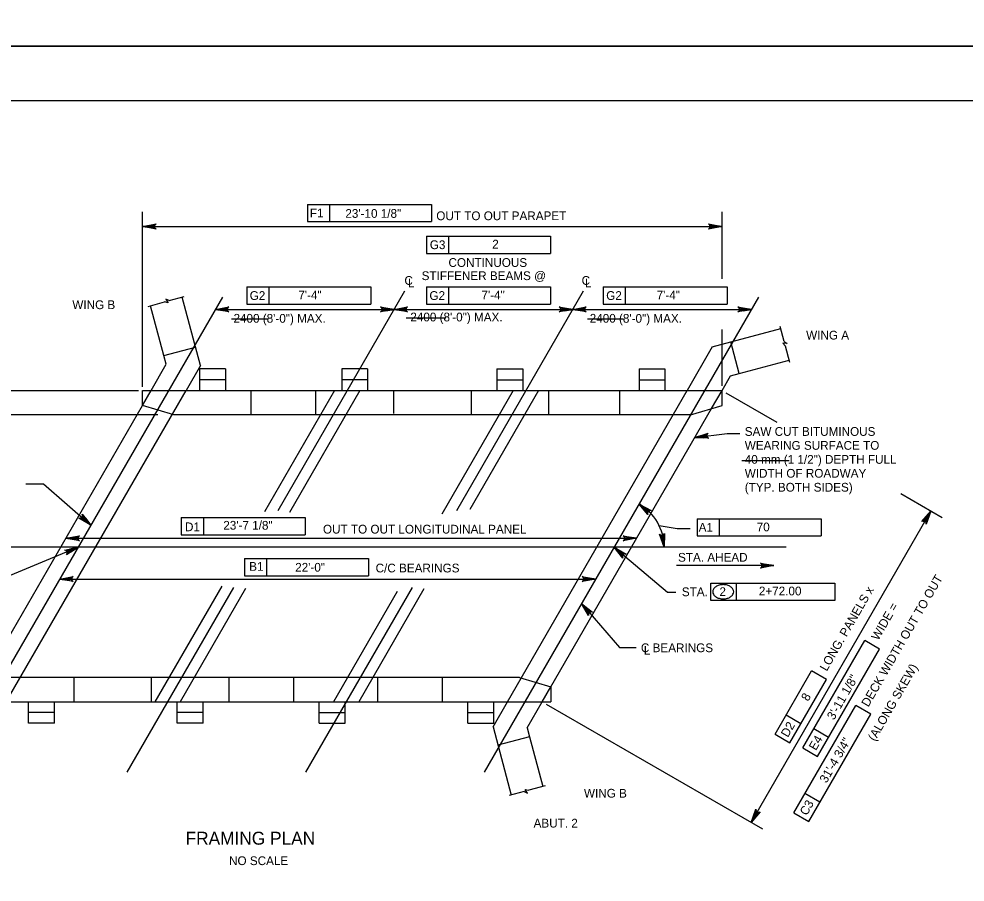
# Model space of a CAD drawing. Extents: x 179 to 454, y -271 to 54.
# Drawn here: x 250.53 to 263.51, y -99.46 to -87.62 of the extents above; entities that cross this region are included whole.
import ezdxf

# ---------------------------------------------------------------- set-up
doc = ezdxf.new("R2010")
doc.units = 0
for name, color, linetype in [('Level 1', 7, 'Continuous'), ('Level 2', 7, 'Continuous'), ('Level 3', 7, 'Continuous'), ('Level 4', 7, 'Continuous'), ('Level 41', 7, 'Continuous'), ('Level 63', 7, 'Continuous')]:
    doc.layers.add(name, color=color, linetype=linetype)

msp = doc.modelspace()

# ---------------------------------------------------------------- linework, layer by layer
at = {"layer": 'Level 1'}
msp.add_lwpolyline([(245.497, -109.25), (276.997, -109.25), (276.997, -88.75), (245.497, -88.75)], close=True, dxfattribs=at)
at = {"layer": 'Level 2'}
for p, q in [((253.023, -92.379), (252.772, -91.442)), ((252.523, -92.241), (252.34, -91.558)), ((260.043, -92.123), (260.981, -91.872)), ((260.413, -92.487), (260.297, -92.055)), ((252.523, -92.241), (252.955, -92.125)), ((252.555, -92.362), (252.523, -92.241)), ((260.043, -92.123), (259.698, -92.721)), ((252.348, -92.721), (252.555, -92.362)), ((253.023, -92.379), (252.826, -92.721)), ((260.413, -92.487), (261.096, -92.304)), ((253.012, -92.426), (253.012, -92.721)), ((253.367, -92.426), (253.012, -92.426)), ((253.367, -92.426), (253.367, -92.721)), ((254.961, -92.426), (254.961, -92.721)), ((255.315, -92.426), (254.961, -92.426)), ((255.315, -92.426), (255.315, -92.721)), ((257.089, -92.426), (257.089, -92.721)), ((257.089, -92.426), (257.443, -92.426)), ((257.443, -92.426), (257.443, -92.721)), ((259.038, -92.426), (259.038, -92.721)), ((259.038, -92.426), (259.392, -92.426)), ((259.392, -92.426), (259.392, -92.721)), ((260.292, -92.519), (260.413, -92.487)), ((260.176, -92.721), (260.292, -92.519)), ((250.361, -96.99), (252.826, -92.721)), ((252.229, -92.721), (260.176, -92.721)), ((252.229, -92.928), (252.229, -92.721)), ((252.229, -92.928), (252.348, -92.721)), ((257.233, -96.99), (259.698, -92.721)), ((260.032, -92.97), (260.176, -92.721)), ((260.176, -92.928), (260.176, -92.721)), ((250.027, -96.742), (252.229, -92.928)), ((252.658, -93.053), (252.229, -92.928)), ((257.83, -96.784), (260.032, -92.97)), ((259.746, -93.053), (260.176, -92.928)), ((259.746, -93.053), (252.658, -93.053)), ((257.401, -96.658), (250.313, -96.658)), ((257.401, -96.658), (257.83, -96.784)), ((257.711, -96.99), (257.83, -96.784)), ((257.83, -96.784), (257.83, -96.99)), ((249.883, -96.99), (257.83, -96.99)), ((250.667, -97.285), (250.667, -96.99)), ((251.021, -97.285), (251.021, -96.99)), ((252.705, -97.285), (252.705, -96.99)), ((253.059, -97.285), (253.059, -96.99)), ((254.654, -97.285), (254.654, -96.99)), ((255.009, -97.285), (255.009, -96.99)), ((256.692, -97.285), (256.692, -96.99)), ((257.036, -97.332), (257.233, -96.99)), ((257.047, -97.285), (257.047, -96.99)), ((257.503, -97.349), (257.711, -96.99)), ((251.021, -97.285), (250.667, -97.285)), ((253.059, -97.285), (252.705, -97.285)), ((254.654, -97.285), (255.009, -97.285)), ((256.692, -97.285), (257.047, -97.285)), ((257.036, -97.332), (257.287, -98.269)), ((257.503, -97.349), (257.536, -97.47)), ((257.536, -97.47), (257.104, -97.586)), ((257.536, -97.47), (257.719, -98.153))]:
    msp.add_line(p, q, dxfattribs=at)
at = {"layer": 'Level 3'}
for p, q in [((252.597, -91.489), (252.549, -91.468)), ((252.549, -91.468), (252.582, -91.518)), ((252.597, -91.489), (252.802, -91.434)), ((252.307, -91.567), (252.531, -91.507)), ((252.582, -91.518), (252.531, -91.507)), ((261.027, -92.047), (260.972, -91.842)), ((261.069, -92.078), (261.01, -92.074)), ((261.01, -92.074), (261.045, -92.113)), ((261.027, -92.047), (261.069, -92.078)), ((261.105, -92.337), (261.045, -92.113)), ((253.367, -92.573), (253.012, -92.573)), ((255.315, -92.573), (254.961, -92.573)), ((257.089, -92.573), (257.443, -92.573)), ((259.038, -92.573), (259.392, -92.573)), ((253.721, -93.053), (253.721, -92.721)), ((254.864, -92.721), (253.902, -94.387)), ((255.21, -92.721), (254.244, -94.394)), ((254.607, -93.053), (254.607, -92.721)), ((255.671, -92.721), (255.671, -93.038)), ((257.314, -92.721), (256.334, -94.418)), ((257.66, -92.721), (256.718, -94.352)), ((256.734, -92.721), (256.734, -93.053)), ((257.798, -92.721), (257.798, -93.053)), ((258.772, -92.721), (258.772, -93.053)), ((253.315, -95.403), (252.399, -96.99)), ((253.642, -95.437), (252.745, -96.99)), ((255.721, -95.479), (254.849, -96.99)), ((256.089, -95.443), (255.195, -96.99)), ((251.287, -96.658), (251.287, -96.99)), ((252.35, -96.658), (252.35, -96.99)), ((253.414, -96.658), (253.414, -96.99)), ((254.3, -96.658), (254.3, -96.99)), ((255.452, -96.658), (255.452, -96.99)), ((256.338, -96.658), (256.338, -96.99)), ((251.021, -97.138), (250.667, -97.138)), ((253.059, -97.138), (252.705, -97.138)), ((254.654, -97.138), (255.009, -97.138)), ((256.692, -97.138), (257.047, -97.138)), ((257.477, -98.193), (257.528, -98.204)), ((257.51, -98.243), (257.477, -98.193)), ((257.752, -98.144), (257.528, -98.204)), ((257.462, -98.222), (257.257, -98.277)), ((257.462, -98.222), (257.51, -98.243))]:
    msp.add_line(p, q, dxfattribs=at)
at = {"layer": 'Level 4'}
for p, q in [((254.491, -90.169), (256.192, -90.169)), ((254.491, -90.169), (254.491, -90.405)), ((254.793, -90.169), (254.793, -90.405)), ((256.192, -90.169), (256.192, -90.405)), ((252.229, -92.672), (252.229, -90.273)), ((260.176, -91.191), (260.176, -90.273)), ((254.491, -90.405), (256.192, -90.405)), ((252.229, -90.472), (260.176, -90.472)), ((256.123, -90.604), (257.824, -90.604)), ((256.123, -90.604), (256.123, -90.84)), ((256.425, -90.604), (256.425, -90.84)), ((257.824, -90.604), (257.824, -90.84)), ((256.123, -90.84), (257.824, -90.84)), ((253.658, -91.301), (255.359, -91.301)), ((253.658, -91.301), (253.658, -91.537)), ((253.96, -91.301), (253.96, -91.537)), ((255.359, -91.301), (255.359, -91.537)), ((256.123, -91.301), (257.824, -91.301)), ((256.123, -91.301), (256.123, -91.537)), ((256.425, -91.301), (256.425, -91.537)), ((257.824, -91.301), (257.824, -91.537)), ((258.547, -91.301), (260.247, -91.301)), ((258.547, -91.301), (258.547, -91.537)), ((258.849, -91.301), (258.849, -91.537)), ((260.247, -91.301), (260.247, -91.537)), ((253.326, -91.44), (249.565, -97.954)), ((255.823, -91.36), (254.083, -94.373)), ((258.273, -91.36), (256.533, -94.373)), ((260.676, -91.44), (256.916, -97.954)), ((253.658, -91.537), (255.359, -91.537)), ((256.123, -91.537), (257.824, -91.537)), ((258.547, -91.537), (260.247, -91.537)), ((253.229, -91.609), (255.679, -91.609)), ((255.679, -91.609), (258.129, -91.609)), ((258.129, -91.609), (258.129, -91.609)), ((258.129, -91.609), (260.579, -91.609)), ((260.176, -92.657), (260.176, -91.886)), ((252.176, -92.727), (245.969, -92.727)), ((260.23, -92.752), (260.928, -93.156)), ((252.44, -93.053), (247.539, -93.053)), ((259.804, -93.364), (260.245, -93.311)), ((260.245, -93.311), (260.421, -93.311)), ((250.628, -94.002), (250.873, -94.002)), ((250.873, -94.002), (251.522, -94.566)), ((262.627, -94.136), (263.196, -94.465)), ((260.575, -98.644), (263.04, -94.375)), ((252.761, -94.464), (254.462, -94.464)), ((252.761, -94.464), (252.761, -94.7)), ((253.064, -94.464), (253.064, -94.7)), ((254.462, -94.464), (254.462, -94.7)), ((259.313, -94.572), (259.559, -94.614)), ((259.836, -94.479), (261.537, -94.479)), ((259.836, -94.479), (259.836, -94.715)), ((260.138, -94.479), (260.138, -94.715)), ((261.537, -94.479), (261.537, -94.715)), ((252.761, -94.7), (254.462, -94.7)), ((259.559, -94.614), (259.738, -94.614)), ((259.836, -94.715), (261.537, -94.715)), ((251.178, -94.748), (259.005, -94.748)), ((261.058, -94.872), (249.367, -94.872)), ((251.345, -94.872), (250.246, -95.325)), ((258.695, -94.872), (259.429, -95.486)), ((253.627, -95.025), (255.328, -95.025)), ((253.627, -95.025), (253.627, -95.261)), ((253.93, -95.025), (253.93, -95.261)), ((255.328, -95.025), (255.328, -95.261)), ((260.888, -95.122), (259.553, -95.122)), ((251.094, -95.307), (258.444, -95.307)), ((253.627, -95.261), (255.328, -95.261)), ((260.023, -95.599), (260.023, -95.363)), ((260.023, -95.363), (261.724, -95.363)), ((260.373, -95.599), (260.373, -95.363)), ((261.724, -95.363), (261.724, -95.599)), ((253.477, -95.422), (252.016, -97.954)), ((255.927, -95.422), (254.465, -97.954)), ((259.429, -95.486), (259.543, -95.486)), ((261.724, -95.599), (260.023, -95.599)), ((258.25, -95.644), (258.771, -96.247)), ((258.771, -96.247), (259.001, -96.247)), ((261.283, -97.623), (262.133, -96.15)), ((261.487, -97.742), (262.337, -96.269)), ((262.337, -96.269), (262.133, -96.15)), ((260.904, -97.435), (261.404, -96.567)), ((261.609, -96.686), (261.404, -96.567)), ((261.108, -97.553), (261.609, -96.686)), ((257.765, -97.021), (260.731, -98.734)), ((261.16, -98.512), (262.011, -97.039)), ((262.215, -97.158), (262.011, -97.039)), ((261.259, -97.291), (261.055, -97.173)), ((261.365, -98.63), (262.215, -97.158)), ((260.904, -97.435), (261.108, -97.553)), ((261.638, -97.48), (261.434, -97.361)), ((261.283, -97.623), (261.487, -97.742)), ((261.516, -98.369), (261.311, -98.25)), ((261.16, -98.512), (261.365, -98.63))]:
    msp.add_line(p, q, dxfattribs=at)
for points in [[(252.229, -90.472), (252.415, -90.437), (252.401, -90.447), (252.393, -90.46), (252.391, -90.472), (252.393, -90.485), (252.401, -90.497), (252.415, -90.507), (252.229, -90.472), (252.401, -90.497), (252.393, -90.485), (252.229, -90.472), (252.391, -90.472), (252.393, -90.46), (252.229, -90.472), (252.401, -90.447)], [(260.176, -90.472), (259.989, -90.507), (260.003, -90.497), (260.011, -90.485), (260.013, -90.472), (260.011, -90.46), (260.003, -90.447), (259.989, -90.437), (260.176, -90.472), (260.003, -90.447), (260.011, -90.46), (260.176, -90.472), (260.013, -90.472), (260.011, -90.485), (260.176, -90.472), (260.003, -90.497)], [(253.229, -91.609), (253.415, -91.574), (253.401, -91.584), (253.393, -91.597), (253.391, -91.609), (253.393, -91.622), (253.401, -91.634), (253.415, -91.644), (253.229, -91.609), (253.401, -91.634), (253.393, -91.622), (253.229, -91.609), (253.391, -91.609), (253.393, -91.597), (253.229, -91.609), (253.401, -91.584)], [(255.679, -91.609), (255.492, -91.644), (255.507, -91.634), (255.514, -91.622), (255.516, -91.609), (255.514, -91.597), (255.507, -91.584), (255.492, -91.574), (255.679, -91.609), (255.507, -91.584), (255.514, -91.597), (255.679, -91.609), (255.516, -91.609), (255.514, -91.622), (255.679, -91.609), (255.507, -91.634)], [(255.679, -91.609), (255.865, -91.574), (255.851, -91.584), (255.843, -91.597), (255.841, -91.609), (255.843, -91.622), (255.851, -91.634), (255.865, -91.644), (255.679, -91.609), (255.851, -91.634), (255.843, -91.622), (255.679, -91.609), (255.841, -91.609), (255.843, -91.597), (255.679, -91.609), (255.851, -91.584)], [(258.129, -91.609), (257.942, -91.644), (257.957, -91.634), (257.964, -91.622), (257.966, -91.609), (257.964, -91.597), (257.957, -91.584), (257.942, -91.574), (258.129, -91.609), (257.957, -91.584), (257.964, -91.597), (258.129, -91.609), (257.966, -91.609), (257.964, -91.622), (258.129, -91.609), (257.957, -91.634)], [(258.129, -91.609), (258.315, -91.574), (258.301, -91.584), (258.293, -91.597), (258.291, -91.609), (258.293, -91.622), (258.301, -91.634), (258.315, -91.644), (258.129, -91.609), (258.301, -91.634), (258.293, -91.622), (258.129, -91.609), (258.291, -91.609), (258.293, -91.597), (258.129, -91.609), (258.301, -91.584)], [(260.579, -91.609), (260.392, -91.644), (260.407, -91.634), (260.414, -91.622), (260.416, -91.609), (260.414, -91.597), (260.407, -91.584), (260.392, -91.574), (260.579, -91.609), (260.407, -91.584), (260.414, -91.597), (260.579, -91.609), (260.416, -91.609), (260.414, -91.622), (260.579, -91.609), (260.407, -91.634)], [(259.804, -93.364), (259.985, -93.307), (259.972, -93.319), (259.966, -93.332), (259.966, -93.345), (259.969, -93.357), (259.978, -93.368), (259.994, -93.377), (259.804, -93.364), (259.978, -93.368), (259.969, -93.357), (259.804, -93.364), (259.966, -93.345), (259.966, -93.332), (259.804, -93.364), (259.972, -93.319)], [(259.039, -94.278), (259.205, -94.369), (259.188, -94.367), (259.174, -94.372), (259.164, -94.38), (259.158, -94.391), (259.156, -94.406), (259.161, -94.423), (259.039, -94.278), (259.156, -94.406), (259.158, -94.391), (259.039, -94.278), (259.164, -94.38), (259.174, -94.372), (259.039, -94.278), (259.188, -94.367)], [(251.522, -94.566), (251.358, -94.47), (251.376, -94.472), (251.389, -94.467), (251.399, -94.459), (251.406, -94.448), (251.408, -94.434), (251.404, -94.417), (251.522, -94.566), (251.408, -94.434), (251.406, -94.448), (251.522, -94.566), (251.399, -94.459), (251.389, -94.467), (251.522, -94.566), (251.376, -94.472)], [(263.04, -94.375), (262.977, -94.554), (262.976, -94.536), (262.969, -94.524), (262.959, -94.516), (262.947, -94.511), (262.933, -94.511), (262.917, -94.519), (263.04, -94.375), (262.933, -94.511), (262.947, -94.511), (263.04, -94.375), (262.959, -94.516), (262.969, -94.524), (263.04, -94.375), (262.976, -94.536)], [(251.178, -94.748), (251.364, -94.713), (251.35, -94.723), (251.343, -94.735), (251.341, -94.748), (251.343, -94.76), (251.35, -94.773), (251.364, -94.783), (251.178, -94.748), (251.35, -94.773), (251.343, -94.76), (251.178, -94.748), (251.341, -94.748), (251.343, -94.735), (251.178, -94.748), (251.35, -94.723)], [(259.005, -94.748), (258.819, -94.783), (258.833, -94.773), (258.841, -94.76), (258.843, -94.748), (258.841, -94.735), (258.833, -94.723), (258.819, -94.713), (259.005, -94.748), (258.833, -94.723), (258.841, -94.735), (259.005, -94.748), (258.843, -94.748), (258.841, -94.76), (259.005, -94.748), (258.833, -94.773)], [(259.382, -94.872), (259.318, -94.693), (259.33, -94.706), (259.344, -94.711), (259.356, -94.711), (259.368, -94.707), (259.38, -94.698), (259.387, -94.682), (259.382, -94.872), (259.38, -94.698), (259.368, -94.707), (259.382, -94.872), (259.356, -94.711), (259.344, -94.711), (259.382, -94.872), (259.33, -94.706)], [(251.345, -94.872), (251.186, -94.976), (251.195, -94.961), (251.197, -94.947), (251.195, -94.934), (251.188, -94.923), (251.176, -94.915), (251.159, -94.911), (251.345, -94.872), (251.176, -94.915), (251.188, -94.923), (251.345, -94.872), (251.195, -94.934), (251.197, -94.947), (251.345, -94.872), (251.195, -94.961)], [(258.695, -94.872), (258.86, -94.965), (258.843, -94.963), (258.829, -94.968), (258.82, -94.977), (258.813, -94.987), (258.811, -95.002), (258.815, -95.019), (258.695, -94.872), (258.811, -95.002), (258.813, -94.987), (258.695, -94.872), (258.82, -94.977), (258.829, -94.968), (258.695, -94.872), (258.843, -94.963)], [(260.888, -95.122), (260.702, -95.157), (260.716, -95.147), (260.724, -95.135), (260.726, -95.122), (260.724, -95.109), (260.716, -95.097), (260.702, -95.087), (260.888, -95.122), (260.716, -95.097), (260.724, -95.109), (260.888, -95.122), (260.726, -95.122), (260.724, -95.135), (260.888, -95.122), (260.716, -95.147)], [(251.094, -95.307), (251.28, -95.272), (251.266, -95.282), (251.258, -95.295), (251.256, -95.307), (251.258, -95.32), (251.266, -95.332), (251.28, -95.342), (251.094, -95.307), (251.266, -95.332), (251.258, -95.32), (251.094, -95.307), (251.256, -95.307), (251.258, -95.295), (251.094, -95.307), (251.266, -95.282)], [(258.444, -95.307), (258.257, -95.342), (258.272, -95.332), (258.279, -95.32), (258.281, -95.307), (258.279, -95.295), (258.272, -95.282), (258.257, -95.272), (258.444, -95.307), (258.272, -95.282), (258.279, -95.295), (258.444, -95.307), (258.281, -95.307), (258.279, -95.32), (258.444, -95.307), (258.272, -95.332)], [(258.25, -95.644), (258.398, -95.762), (258.381, -95.757), (258.367, -95.76), (258.356, -95.766), (258.348, -95.776), (258.343, -95.79), (258.345, -95.807), (258.25, -95.644), (258.343, -95.79), (258.348, -95.776), (258.25, -95.644), (258.356, -95.766), (258.367, -95.76), (258.25, -95.644), (258.381, -95.757)], [(260.575, -98.644), (260.638, -98.465), (260.64, -98.483), (260.647, -98.495), (260.657, -98.503), (260.669, -98.508), (260.683, -98.507), (260.699, -98.5), (260.575, -98.644), (260.683, -98.507), (260.669, -98.508), (260.575, -98.644), (260.657, -98.503), (260.647, -98.495), (260.575, -98.644), (260.64, -98.483)]]:
    msp.add_lwpolyline(points, dxfattribs=at)
for points in [[(253.342, -91.59), (253.342, -91.628), (253.229, -91.609)], [(255.565, -91.59), (255.565, -91.628), (255.679, -91.609)], [(255.792, -91.59), (255.792, -91.628), (255.679, -91.609)], [(258.015, -91.59), (258.015, -91.628), (258.129, -91.609)], [(258.242, -91.59), (258.242, -91.628), (258.129, -91.609)], [(260.465, -91.59), (260.465, -91.628), (260.579, -91.609)], [(259.919, -93.369), (259.915, -93.332), (259.804, -93.364)], [(262.963, -94.469), (262.998, -94.489), (263.04, -94.375)], [(251.42, -94.503), (251.446, -94.473), (251.522, -94.566)], [(251.296, -94.728), (251.296, -94.767), (251.178, -94.748)], [(251.233, -94.898), (251.247, -94.933), (251.345, -94.872)], [(251.212, -95.287), (251.212, -95.327), (251.094, -95.307)], [(260.618, -98.53), (260.653, -98.55), (260.575, -98.644)]]:
    msp.add_lwpolyline(points, close=True, dxfattribs=at)
for centre, radius, start, end in [((258.695, -94.872), 0.687, 0.0029, 59.9982), ((260.116, -95.481), 0.067, 148.5507, 180), ((260.116, -95.481), 0.067, 180, 211.4493), ((260.153, -95.504), 0.11, 124.109, 148.5507), ((260.177, -95.539), 0.153, 105.6708, 124.109), ((260.193, -95.595), 0.211, 90, 105.6708), ((260.193, -95.595), 0.211, 74.3292, 90), ((260.208, -95.539), 0.153, 55.891, 74.3292), ((260.232, -95.504), 0.11, 31.4493, 55.891), ((260.269, -95.481), 0.067, 0, 31.4493), ((260.269, -95.481), 0.067, 328.5507, 0), ((260.153, -95.459), 0.11, 211.4493, 235.891), ((260.177, -95.424), 0.153, 235.891, 254.3292), ((260.193, -95.368), 0.211, 254.3292, 270), ((260.193, -95.368), 0.211, 270, 285.6708), ((260.208, -95.424), 0.153, 285.6708, 304.109), ((260.232, -95.459), 0.11, 304.109, 328.5507)]:
    msp.add_arc(centre, radius, start, end, dxfattribs=at)
at = {"layer": 'Level 41'}
for p, q in [((255.844, -91.725), (256.389, -91.725)), ((253.449, -91.738), (253.954, -91.738)), ((258.332, -91.738), (258.824, -91.738)), ((260.447, -93.68), (261.099, -93.68))]:
    msp.add_line(p, q, dxfattribs=at)
at = {"layer": 'Level 63'}
for points in [[(243.747, -88), (277.747, -88), (277.747, -66), (243.747, -66)], [(243.747, -110), (277.747, -110), (277.747, -88), (243.747, -88)]]:
    msp.add_lwpolyline(points, close=True, dxfattribs=at)

# ---------------------------------------------------------------- texts
at = {"layer": 'Level 4'}
for s, rotation, p in [('F1', 359.9382, (254.524, -90.347)), ('G3', 359.9382, (256.169, -90.782)), ('G2', 359.9382, (253.699, -91.479)), ('G2', 359.9382, (256.164, -91.479)), ('G2', 359.9382, (258.588, -91.479)), ('2400 (8\'-0") MAX.', 359.9382, (253.477, -91.791)), ('2400 (8\'-0") MAX.', 359.9382, (255.902, -91.773)), ('2400 (8\'-0") MAX.', 359.9382, (258.362, -91.791)), ('D1', 359.9382, (252.812, -94.651)), ('A1', 359.9382, (259.856, -94.657)), ('B1', 359.9382, (253.692, -95.194)), ('DECK WIDTH OUT TO OUT', 60, (262.183, -97.07)), ('LONG. PANELS x', 60, (261.612, -96.58)), ('WIDE =', 60, (262.319, -96.159)), ('(ALONG SKEW)', 60, (262.274, -97.54)), ('D2', 59.9382, (261.079, -97.487)), ('E4', 59.9382, (261.463, -97.667)), ('C3', 59.9382, (261.338, -98.56))]:
    msp.add_text(s, height=0.12, rotation=rotation, dxfattribs=at).set_placement(p)
for s, height, p in [('OUT TO OUT PARAPET ', 0.12, (256.258, -90.385)), ('CONTINUOUS', 0.12, (256.425, -91.026)), ('STIFFENER BEAMS @', 0.12, (256.057, -91.207)), ('C', 0.12, (255.821, -91.272)), ('L', 0.12, (255.869, -91.306)), ('C', 0.12, (258.251, -91.272)), ('L', 0.12, (258.297, -91.306)), ('WING B', 0.12, (251.267, -91.605)), ('WING A', 0.12, (261.33, -92.022)), ('SAW CUT BITUMINOUS', 0.12, (260.488, -93.343)), ('WEARING SURFACE TO', 0.12, (260.488, -93.534)), ('40 mm (1 1/2") DEPTH FULL', 0.12, (260.488, -93.726)), ('WIDTH OF ROADWAY', 0.12, (260.488, -93.917)), ('(TYP. BOTH SIDES)', 0.12, (260.488, -94.108)), ('OUT TO OUT LONGITUDINAL PANEL', 0.12, (254.704, -94.683)), ('STA. AHEAD', 0.12, (259.573, -95.069)), ('C/C BEARINGS', 0.12, (255.426, -95.216)), ('STA.', 0.12, (259.625, -95.542)), ('2', 0.12, (260.141, -95.54)), ('C BEARINGS', 0.12, (259.064, -96.31)), ('L', 0.12, (259.104, -96.344)), ('WING B', 0.12, (258.283, -98.305)), ('ABUT. 2', 0.12, (257.592, -98.715)), ('FRAMING PLAN', 0.17717, (252.82, -98.95)), ('NO SCALE', 0.12, (253.416, -99.23))]:
    msp.add_text(s, height=height, dxfattribs=at).set_placement(p)
at = {"layer": 'Level 41'}
for s, p in [('23\'-10 1/8"', (255.011, -90.353)), ('2', (257.025, -90.774)), ('7\'-4"', (254.366, -91.472)), ('7\'-4"', (256.877, -91.472)), ('7\'-4"', (259.28, -91.472)), ('23\'-7 1/8"', (253.337, -94.63)), ('70', (260.652, -94.653)), ('22\'-0"', (254.323, -95.206)), ('2+72.00', (260.681, -95.531))]:
    msp.add_text(s, height=0.12, dxfattribs=at).set_placement(p)
for s, p in [('3\'-11 1/8"', (261.711, -97.249)), ('8', (261.357, -96.992)), ('31\'-4 3/4"', (261.609, -98.114))]:
    msp.add_text(s, height=0.12, rotation=60.0001, dxfattribs=at).set_placement(p)

doc.saveas('drawing.dxf')
